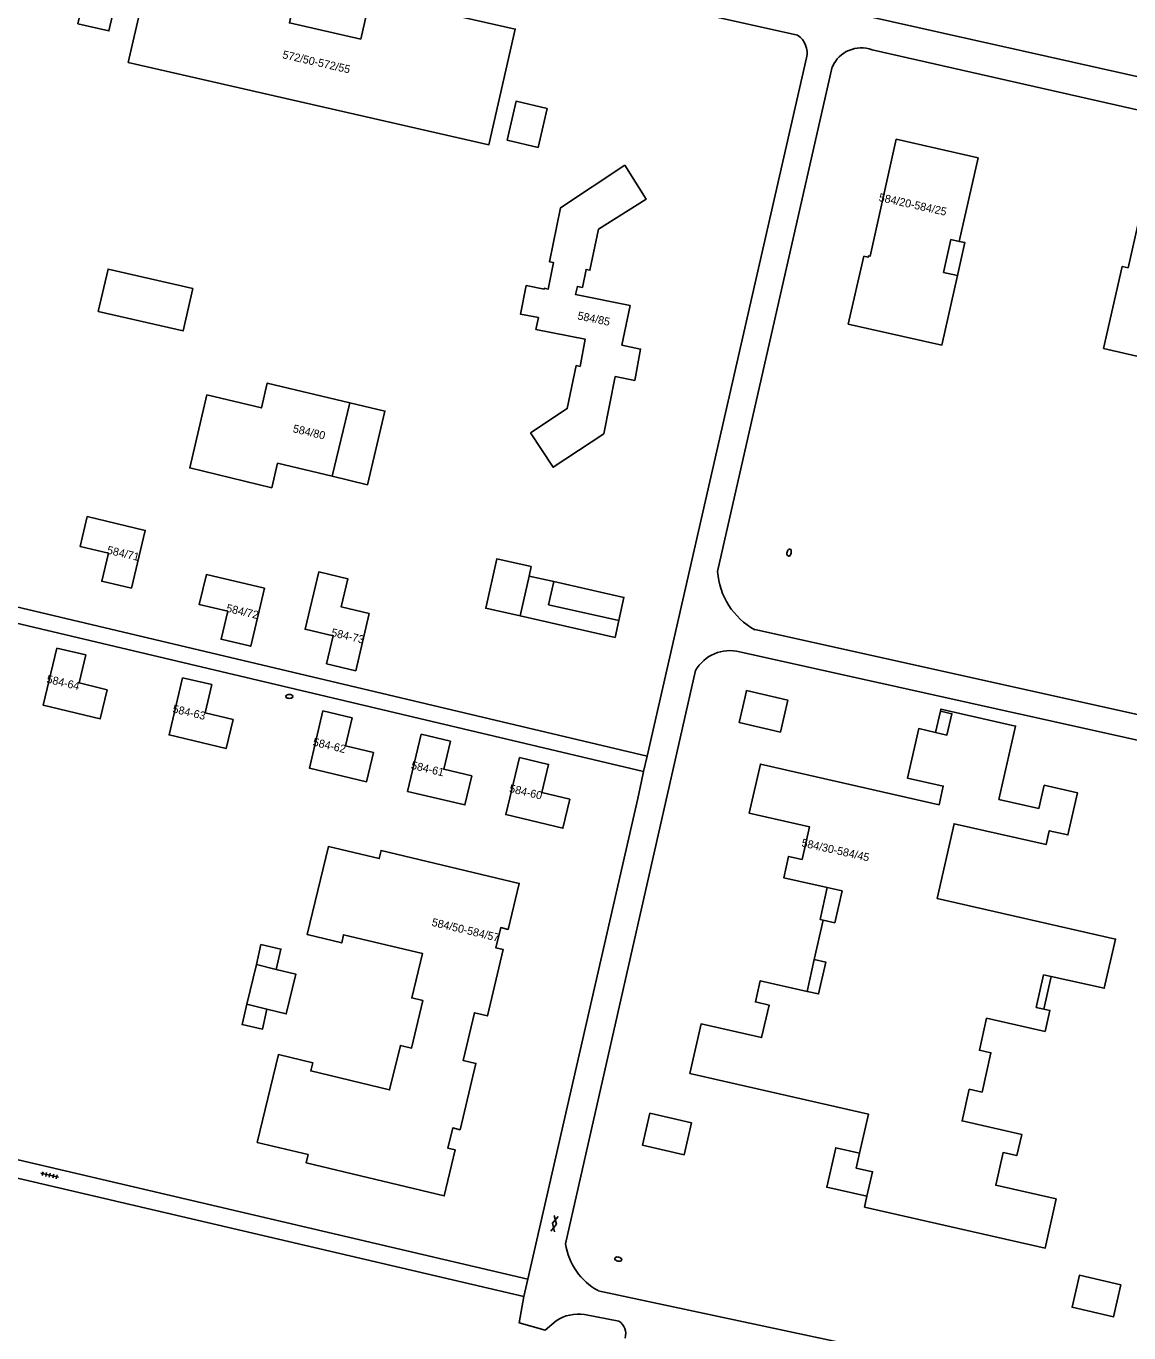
# Model space of a CAD drawing. Extents: x 124000 to 129000, y 395500 to 397503.
# Drawn here: x 128128.2 to 128265.9, y 396920.5 to 397083.8 of the extents above; entities that cross this region are included whole.
import ezdxf

# ---------------------------------------------------------------- set-up
doc = ezdxf.new("R2010")
doc.units = 0
for name, color, linetype in [('gg-anno-huisnummerreeks BGT', 7, 'Continuous'), ('gg-bbg-bijgebouw', 7, 'Continuous'), ('gg-bbg-gedigitaliseerde bijgebouw', 7, 'Continuous'), ('gg-bbg-hoofdgebouw', 7, 'Continuous'), ('gg-bbg-luifel en loopbrug', 7, 'Continuous'), ('gg-bbg-onder overbouw', 7, 'Continuous'), ('gg-bbg-pand overbouw', 7, 'Continuous'), ('gg-knt-verharding', 7, 'Continuous'), ('gt-symb-brandkraan', 7, 'Continuous'), ('gt-symb-gesloten verharding', 7, 'Continuous'), ('gt-symb-tegel verharding', 7, 'Continuous')]:
    doc.layers.add(name, color=color, linetype=linetype)

# ---------------------------------------------------------------- blocks, each defined once
blk = doc.blocks.new('gt0-BR')
at = {"layer": 'gt-symb-brandkraan'}
for centre, radius, start, end in [((-0.24, 0), 0.206, 107.5669, 252.4331), ((0.6, -2.66), 3, 106.892, 107.5669), ((0, -0.69), 0.938, 73.108, 106.892), ((-0.6, -2.66), 3, 72.4331, 73.108), ((0.24, 0), 0.206, 287.567, 72.4331), ((0.6, 2.66), 3, 252.4331, 253.108), ((0, 0.69), 0.938, 253.108, 286.8921), ((-0.6, 2.66), 3, 286.8921, 287.567)]:
    blk.add_arc(centre, radius, start, end, dxfattribs=at)
blk = doc.blocks.new('gt0-GESVH1')
at = {"layer": 'gt-symb-gesloten verharding'}
for p, q in [((-0.99, -0.26), (0.01, 0.24)), ((0.01, -0.26), (-0.99, 0.24)), ((0.01, 0.24), (1.01, -0.26)), ((1.01, 0.24), (0.01, -0.26))]:
    blk.add_line(p, q, dxfattribs=at)
blk = doc.blocks.new('gt0-TEG1')
at = {"layer": 'gt-symb-tegel verharding'}
for p, q in [((-1.12, 0), (1.13, 0)), ((-0.9, -0.25), (-0.9, 0.25)), ((-0.45, -0.25), (-0.45, 0.25)), ((0, -0.25), (0, 0.25)), ((0.45, -0.25), (0.45, 0.25)), ((0.9, -0.25), (0.9, 0.25))]:
    blk.add_line(p, q, dxfattribs=at)

msp = doc.modelspace()

# ---------------------------------------------------------------- linework, layer by layer
at = {"layer": 'gg-bbg-bijgebouw'}
for p, q in [((128189.93, 397010.09), (128191.02, 397015.08)), ((128191.02, 397015.08), (128194.11, 397014.38)), ((128156.99, 396966.54), (128155.78, 396961.6)), ((128159.47, 396965.94), (128156.99, 396966.54)), ((128155.78, 396961.6), (128158.31, 396960.98))]:
    msp.add_line(p, q, dxfattribs=at)
for points in [[(128137.25, 397048.11), (128138.47, 397053.41), (128149.05, 397050.99), (128147.83, 397045.69), (128137.25, 397048.11)], [(128202.22, 397009.52), (128201.77, 397007.42), (128189.93, 397010.09)], [(128217.99, 397000), (128218.17, 397000.77), (128223.34, 396999.56), (128222.41, 396995.58), (128217.24, 396996.79), (128217.99, 397000)], [(128158.31, 396960.98), (128160.72, 396960.39), (128161.93, 396965.34), (128159.47, 396965.94)], [(128206.12, 396947.98), (128205.2, 396943.98), (128210.37, 396942.78), (128211.29, 396946.79), (128206.12, 396947.98)], [(128264.9, 396926.54), (128263.97, 396922.54), (128258.8, 396923.75), (128259.73, 396927.74), (128264.9, 396926.54)]]:
    msp.add_lwpolyline(points, dxfattribs=at)
at = {"layer": 'gg-bbg-gedigitaliseerde bijgebouw'}
msp.add_lwpolyline([(128194.11, 397014.38), (128193.46, 397011.5), (128202.22, 397009.52)], dxfattribs=at)
at = {"layer": 'gg-bbg-hoofdgebouw'}
for p, q in [((128168.64, 397036.71), (128166.46, 397027.54)), ((128227.75, 396972.09), (128226.63, 396967.19)), ((128255.24, 396965.28), (128256.2, 396965.07)), ((128233.2, 396937.6), (128232.89, 396936.24))]:
    msp.add_line(p, q, dxfattribs=at)
for points in [[(128140.97, 397079.22), (128144.29, 397093.68), (128162.34, 397089.55), (128161.11, 397084.17), (128170.02, 397082.14), (128171.24, 397087.52), (128189.29, 397083.4), (128186.02, 397068.95), (128140.97, 397079.22)], [(128244.52, 397052.61), (128242.54, 397043.93), (128230.87, 397046.55), (128232.82, 397055.02), (128233.35, 397054.9), (128233.39, 397055.06), (128233.59, 397055.02), (128236.84, 397069.63)], [(128236.84, 397069.63), (128247.08, 397067.3), (128244.72, 397056.88)], [(128202.96, 397066.38), (128194.96, 397061.07), (128193.59, 397054.34), (128194.09, 397054.23), (128193.42, 397050.93), (128192.93, 397051.03), (128192.91, 397050.92), (128190.67, 397051.35), (128189.94, 397047.79), (128192.19, 397047.36), (128191.89, 397045.89), (128198.04, 397044.65), (128197.4, 397041.26), (128196.91, 397041.36), (128195.79, 397035.99), (128191.21, 397032.95)], [(128202.96, 397066.38), (128205.66, 397062.16), (128199.7, 397058.42), (128198.63, 397053.27), (128198.14, 397053.38), (128197.68, 397051.12), (128197.05, 397051.25), (128196.84, 397050.23), (128203.63, 397048.86), (128202.61, 397043.93), (128204.94, 397043.43), (128204.21, 397039.51), (128201.79, 397040), (128200.37, 397032.85), (128194.03, 397028.67), (128191.21, 397032.95)], [(128262.74, 397043.51), (128265.07, 397053.76), (128265.8, 397053.59), (128267.85, 397062.61), (128278.11, 397060.24), (128276.08, 397051.21), (128276.81, 397051.05), (128274.5, 397040.78), (128262.74, 397043.51)], [(128244.72, 397056.88), (128243.69, 397057.11), (128242.77, 397053.01), (128244.52, 397052.61)], [(128166.46, 397027.54), (128159.63, 397029.17), (128158.9, 397026.1), (128148.67, 397028.59), (128150.82, 397037.71), (128157.62, 397036.08), (128158.35, 397039.17), (128168.64, 397036.71)], [(128141.39, 397013.55), (128137.69, 397014.43), (128138.52, 397017.92), (128134.98, 397018.77), (128135.87, 397022.51), (128143.12, 397020.78), (128141.39, 397013.55)], [(128171.08, 397010.39), (128167.58, 397011.22), (128168.41, 397014.72), (128164.77, 397015.59), (128163.07, 397008.44), (128166.58, 397007.61), (128165.74, 397004.11)], [(128153.41, 397010.68), (128149.86, 397011.52), (128150.74, 397015.26), (128157.99, 397013.56), (128156.28, 397006.3), (128152.58, 397007.18), (128153.41, 397010.68)], [(128165.74, 397004.11), (128169.38, 397003.24), (128171.08, 397010.39)], [(128138.37, 397000.88), (128137.5, 396997.25), (128130.36, 396998.95), (128132.06, 397006.08)], [(128132.06, 397006.08), (128135.69, 397005.22), (128134.87, 397001.72), (128138.37, 397000.88)], [(128154.08, 396997.17), (128153.21, 396993.53), (128146.08, 396995.23), (128147.78, 397002.36)], [(128147.78, 397002.36), (128151.41, 397001.51), (128150.59, 396998), (128154.08, 396997.17)], [(128171.6, 396993.03), (128170.74, 396989.39), (128163.6, 396991.09), (128165.3, 396998.22)], [(128165.3, 396998.22), (128168.93, 396997.36), (128168.11, 396993.86), (128171.6, 396993.03)], [(128256.2, 396965.07), (128262.82, 396963.59), (128264.23, 396969.73), (128241.95, 396974.8), (128244.08, 396984.14), (128255.56, 396981.53), (128255.95, 396983.27), (128258.28, 396982.74), (128259.48, 396988.01), (128255.33, 396988.95), (128254.67, 396986.04), (128249.68, 396987.17), (128251.76, 396996.33), (128242.44, 396998.46), (128242.38, 396998.19)], [(128241.77, 396995.53), (128239.66, 396996.02), (128238.26, 396989.84), (128242.72, 396988.83), (128242.2, 396986.5), (128219.91, 396991.59), (128218.5, 396985.44), (128226.04, 396983.73), (128225.11, 396979.67), (128223.41, 396980.05), (128222.81, 396977.4), (128228.25, 396976.16)], [(128183.87, 396990.12), (128183.01, 396986.48), (128175.87, 396988.18), (128177.57, 396995.31)], [(128177.57, 396995.31), (128181.2, 396994.45), (128180.38, 396990.95), (128183.87, 396990.12)], [(128196.13, 396987.22), (128195.26, 396983.58), (128188.12, 396985.28), (128189.83, 396992.41)], [(128189.83, 396992.41), (128193.46, 396991.55), (128192.63, 396988.05), (128196.13, 396987.22)], [(128157.09, 396944.34), (128163.43, 396942.81), (128163.18, 396941.8), (128180.44, 396937.65), (128181.81, 396943.39), (128180.88, 396943.62), (128181.49, 396946.15), (128182.42, 396945.92), (128184.4, 396954.19), (128182.78, 396954.58), (128184.21, 396960.53), (128185.83, 396960.14), (128187.81, 396968.41), (128186.88, 396968.63), (128187.49, 396971.16), (128188.42, 396970.94), (128189.8, 396976.68), (128172.56, 396980.8), (128172.32, 396979.79), (128165.97, 396981.28), (128163.33, 396970.29), (128167.64, 396969.26), (128167.88, 396970.28), (128177.71, 396967.94), (128176.39, 396962.38), (128177.78, 396962.05), (128176.35, 396956.12), (128174.96, 396956.45), (128173.61, 396950.89), (128163.77, 396953.26), (128164.02, 396954.28), (128159.73, 396955.31), (128157.09, 396944.34)], [(128228.25, 396976.16), (128230.09, 396975.74), (128229.19, 396971.76), (128227.75, 396972.09)], [(128226.63, 396967.19), (128228.07, 396966.86), (128227.17, 396962.88), (128225.73, 396963.2)], [(128255.29, 396960.98), (128254.33, 396961.19), (128255.24, 396965.28)], [(128225.73, 396963.2), (128219.88, 396964.53), (128219.28, 396961.88), (128220.98, 396961.49), (128220.06, 396957.42), (128212.5, 396959.13), (128211.09, 396952.95), (128233.39, 396947.86), (128232.27, 396942.99)], [(128256.84, 396937.29), (128249.28, 396938.99), (128250.2, 396943.07), (128251.91, 396942.68), (128252.52, 396945.33), (128245.07, 396947.01), (128245.97, 396950.97), (128247.57, 396950.61), (128248.68, 396955.53), (128247.24, 396955.85), (128248.14, 396959.84), (128255.43, 396958.19), (128256.05, 396960.81), (128255.29, 396960.98)], [(128232.27, 396942.99), (128231.85, 396941.13), (128233.9, 396940.66), (128233.2, 396937.6)], [(128232.89, 396936.24), (128255.45, 396931.14), (128256.84, 396937.29)]]:
    msp.add_lwpolyline(points, dxfattribs=at)
at = {"layer": 'gg-bbg-luifel en loopbrug'}
for p, q in [((128226.63, 396967.19), (128225.73, 396963.2)), ((128256.2, 396965.07), (128255.29, 396960.98))]:
    msp.add_line(p, q, dxfattribs=at)
for points in [[(128134.71, 397084.05), (128138.57, 397083.17), (128139.7, 397088.01), (128135.83, 397088.89), (128134.71, 397084.05)], [(128188.29, 397069.53), (128192.15, 397068.61), (128193.27, 397073.47), (128189.41, 397074.39), (128188.29, 397069.53)], [(128244.52, 397052.61), (128245.44, 397056.72), (128244.72, 397056.88)], [(128166.46, 397027.54), (128170.84, 397026.48), (128173.04, 397035.69), (128168.64, 397036.71)], [(128189.93, 397010.09), (128185.61, 397011.06), (128187, 397017.21), (128191.28, 397016.25), (128191.02, 397015.08)], [(128194.11, 397014.38), (128202.86, 397012.41), (128202.22, 397009.52)], [(128227.75, 396972.09), (128227.36, 396972.18), (128228.25, 396976.16)], [(128156.99, 396966.54), (128157.55, 396969.04), (128160.04, 396968.47), (128159.47, 396965.94)], [(128155.78, 396961.6), (128155.21, 396959.05), (128157.75, 396958.48), (128158.31, 396960.98)], [(128233.2, 396937.6), (128228.18, 396938.73), (128229.3, 396943.66), (128232.27, 396942.99)]]:
    msp.add_lwpolyline(points, dxfattribs=at)
at = {"layer": 'gg-bbg-onder overbouw'}
msp.add_lwpolyline([(128242.38, 396998.19), (128243.81, 396997.88), (128243.19, 396995.21), (128241.77, 396995.53)], dxfattribs=at)
at = {"layer": 'gg-bbg-pand overbouw'}
msp.add_line((128242.38, 396998.19), (128241.77, 396995.53), dxfattribs=at)
at = {"layer": 'gg-knt-verharding'}
for p, q in [((128225.67, 397079.81), (128205.75, 396992.56)), ((128228.88, 397078.7), (128214.56, 397015.65)), ((128084.54, 397021.28), (128205.75, 396992.56)), ((128084.1, 397019.35), (128205.32, 396990.65)), ((128219.22, 397008.39), (128337.22, 396982.19)), ((128335.13, 396979.45), (128217.31, 397005.59)), ((128211.81, 397003.26), (128195.57, 396931.66)), ((128205.75, 396992.56), (128205.32, 396990.65)), ((128205.05, 396989.46), (128204.6, 396987.27)), ((128205.32, 396990.65), (128205.05, 396989.46)), ((128190.85, 396927.26), (128204.6, 396987.27)), ((128190.85, 396927.26), (128069.58, 396955.68)), ((128190.39, 396925.07), (128190.85, 396927.26)), ((128197.94, 396922.84), (128202.25, 396922.02))]:
    msp.add_line(p, q, dxfattribs=at)
for points in [[(128247.28, 397158.69), (128230.79, 397088.03), (128233.22, 397085.01), (128352.48, 397058.34), (128354.56, 397058.1)], [(128224.55, 397082.65), (128163.25, 397096.33), (128108, 397108.38)], [(128233.86, 397080.8), (128350.39, 397054.4), (128353.91, 397052.5), (128354.92, 397051.81)], [(128065.65, 396956.58), (128065.17, 396954.49), (128113.78, 396942.98), (128190.39, 396925.07)], [(128199.66, 396925.81), (128316.33, 396900.88), (128316.53, 396901.37)], [(128190.39, 396925.07), (128189.8, 396921.78), (128193.05, 396920.88), (128194.42, 396922.06)]]:
    msp.add_lwpolyline(points, dxfattribs=at)
for centre, radius, start, end in [((128223.01, 397080.4), 2.72, 347.3673, 55.5879), ((128232.49, 397077.11), 3.94, 69.664, 156.2152), ((128223.45, 397016.22), 8.91, 183.7042, 241.6649), ((128216.05, 397000.91), 4.85, 74.9688, 150.9294), ((128203.46, 396932.82), 7.97, 188.3683, 241.521), ((128197.21, 396917.76), 5.13, 81.8541, 123.0588), ((128201.09, 396920.39), 2, 345.7012, 54.5857)]:
    msp.add_arc(centre, radius, start, end, dxfattribs=at)

# ---------------------------------------------------------------- block references
at = {"layer": 'gt-symb-brandkraan'}
for p, rotation in [((128223.48, 397018), -102.05699240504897), ((128202.16, 396929.75), 165.3061356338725)]:
    msp.add_blockref('gt0-BR', p, dxfattribs=dict(at, rotation=rotation))
msp.add_blockref('gt0-BR', (128161.09, 397000.04), dxfattribs=at)
at = {"layer": 'gt-symb-gesloten verharding', "rotation": 76.88085536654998}
msp.add_blockref('gt0-GESVH1', (128194.18, 396934.17), dxfattribs=at)
at = {"layer": 'gt-symb-tegel verharding', "rotation": -12.70273191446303}
msp.add_blockref('gt0-TEG1', (128131.19, 396940.23), dxfattribs=at)

# ---------------------------------------------------------------- texts
at = {"layer": 'gg-anno-huisnummerreeks BGT'}
for s, rotation, p in [('572/50-572/55', 347.1, (128160.17, 397079.77)), ('584/20-584/25', 347.5, (128234.61, 397061.94)), ('584/85', 348.3, (128197.01, 397047.15)), ('584/80', 346.6, (128161.47, 397033.06)), ('584/71', 346.7, (128138.27, 397017.89)), ('584/72', 346.7, (128153.15, 397010.63)), ('584-73', 346.6, (128166.26, 397007.59)), ('584-64', 346.7, (128130.72, 397001.77)), ('584-63', 346.7, (128146.45, 396998.05)), ('584-62', 346.6, (128163.96, 396993.91)), ('584-61', 346.6, (128176.23, 396991.01)), ('584-60', 346.6, (128188.48, 396988.11)), ('584/30-584/45', 347.2, (128224.97, 396981.32)), ('584/50-584/57', 346.5, (128178.8, 396971.4))]:
    msp.add_text(s, height=1, rotation=rotation, dxfattribs=at).set_placement(p)

doc.saveas('drawing.dxf')
